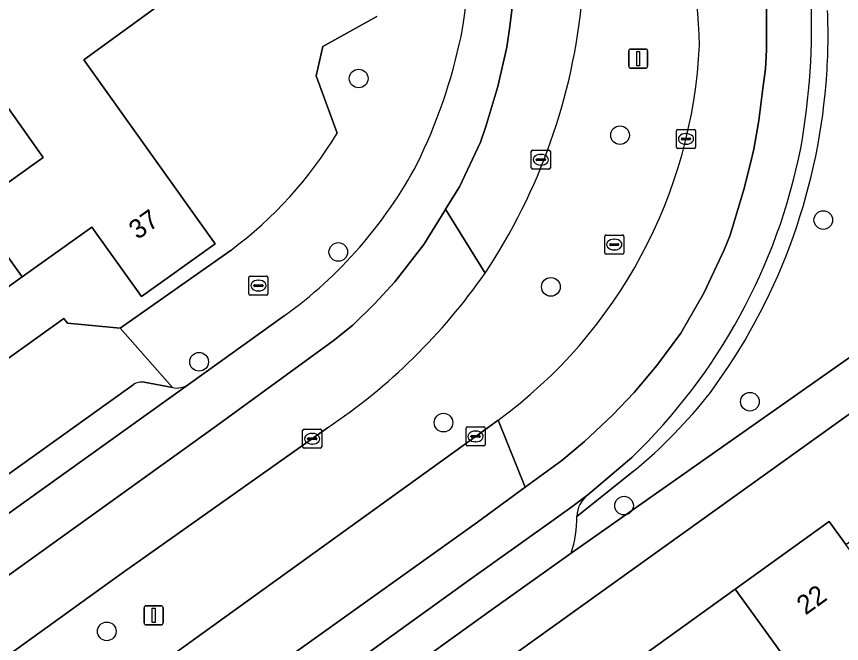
# Model space of a CAD drawing. Extents: x 158455 to 159797, y 387218 to 388672.
# Drawn here: x 159339.99 to 159383.2, y 387871.42 to 387904.27 of the extents above; entities that cross this region are included whole.
import ezdxf

# ---------------------------------------------------------------- set-up
doc = ezdxf.new("R2010")
doc.units = 0
for name, color, linetype in [('IMGEO_Berm_groen', 7, 'Continuous'), ('IMGEO_Boom', 7, 'Continuous'), ('IMGEO_Erf', 7, 'Continuous'), ('IMGEO_Kolk', 7, 'Continuous'), ('IMGEO_Lichtmast', 7, 'Continuous'), ('IMGEO_Pand', 7, 'Continuous'), ('IMGEO_Pand_nummerreeks', 7, 'Continuous'), ('IMGEO_Parkeervlak_open', 7, 'Continuous'), ('IMGEO_Rijbaan_lokaal_gesloten', 7, 'Continuous'), ('IMGEO_Rioolput', 7, 'Continuous'), ('IMGEO_Voetpad_open', 7, 'Continuous')]:
    doc.layers.add(name, color=color, linetype=linetype)

msp = doc.modelspace()

# ---------------------------------------------------------------- linework, layer by layer
at = {"layer": 'IMGEO_Berm_groen'}
for points in [[(159369.046, 387876.159), (159386.847, 387888.671)], [(159356.28, 387882.717), (159345.894, 387875.362), (159345.676, 387875.205), (159315.195, 387853.239), (159318.123, 387849.269), (159338.642, 387863.956), (159348.638, 387871.164), (159364.452, 387882.566), (159365.212, 387883.114)], [(159372.306, 387880.449), (159369.334, 387878.08)]]:
    msp.add_lwpolyline(points, dxfattribs=at)
for centre, radius, start, end in [((159334.204, 387901.201), 41.59, 2.1619, 14.3999), ((159338.521, 387908.091), 31.225, 326.421, 354.6969), ((159352.107, 387903.294), 30.389, 355.2027, 2.4358), ((159349.933, 387903.976), 25.859, 306.2173, 357.3259), ((159350.96, 387903.289), 31.532, 323.5908, 355.3872), ((159338.718, 387908.862), 31.496, 303.8891, 325.0532), ((159355.653, 387900.759), 26.265, 309.3505, 321.9562), ((159363.313, 387878.001), 6.022, 342.1916, 0.7556)]:
    msp.add_arc(centre, radius, start, end, dxfattribs=at)
at = {"layer": 'IMGEO_Boom'}
for centre in [(159357.914, 387901.022), (159371.6, 387898.051), (159382.246, 387893.607), (159356.846, 387891.931), (159367.98, 387890.103), (159349.556, 387886.178), (159378.404, 387884.087), (159362.357, 387882.989), (159371.811, 387878.64), (159344.723, 387872.054)]:
    msp.add_circle(centre, 0.489, dxfattribs=at)
at = {"layer": 'IMGEO_Erf'}
for points in [[(159351.446, 387938.895), (159352.547, 387934.382), (159348.219, 387933.327), (159349.292, 387928.925), (159350.329, 387924.673), (159351.366, 387920.419), (159352.438, 387916.021), (159356.82, 387917.089), (159357.954, 387912.436), (159346.471, 387909.637), (159347.61, 387904.96), (159343.526, 387901.999), (159350.406, 387892.357), (159346.541, 387889.598), (159343.946, 387893.235), (159340.285, 387890.623), (159336.748, 387888.098)], [(159356.78, 387898.149), (159355.68, 387901.153), (159356.043, 387902.705), (159358.864, 387904.27)], [(159334.531, 387882.749), (159342.48, 387888.439), (159342.662, 387888.21), (159345.422, 387887.937), (159351.232, 387892.034)], [(159372.713, 387870.715), (159377.637, 387874.266), (159382.561, 387877.817), (159383.435, 387876.606), (159388.28, 387880.101), (159392.885, 387883.422), (159392.023, 387884.618), (159392.266, 387884.794), (159397.24, 387888.381), (159400.165, 387884.326), (159401.323, 387882.72), (159403.237, 387884.1), (159398.194, 387891.213), (159395.14, 387891.714), (159370.46, 387874.004), (159343.471, 387854.637)]]:
    msp.add_lwpolyline(points, dxfattribs=at)
msp.add_arc((159338.473, 387909.184), 21.375, 306.6473, 328.9192, dxfattribs=at)
at = {"layer": 'IMGEO_Kolk'}
for p, q in [((159374.555, 387897.428), (159374.555, 387898.28)), ((159374.63, 387898.354), (159375.482, 387898.354)), ((159375.556, 387898.28), (159375.556, 387897.428)), ((159374.814, 387897.848), (159374.814, 387897.86)), ((159375.252, 387897.811), (159374.854, 387897.811)), ((159374.857, 387897.897), (159375.255, 387897.897)), ((159375.043, 387898.134), (159375.068, 387898.134)), ((159375.298, 387897.86), (159375.298, 387897.848)), ((159375.482, 387897.354), (159374.63, 387897.354)), ((159375.066, 387897.574), (159375.041, 387897.574)), ((159366.954, 387896.341), (159366.954, 387897.193)), ((159367.029, 387897.267), (159367.881, 387897.267)), ((159367.442, 387897.047), (159367.467, 387897.047)), ((159367.955, 387897.193), (159367.955, 387896.341)), ((159367.213, 387896.761), (159367.213, 387896.773)), ((159367.651, 387896.724), (159367.253, 387896.724)), ((159367.256, 387896.81), (159367.654, 387896.81)), ((159367.465, 387896.487), (159367.44, 387896.487)), ((159367.697, 387896.773), (159367.697, 387896.761)), ((159367.881, 387896.267), (159367.029, 387896.267)), ((159363.536, 387881.841), (159363.536, 387882.693)), ((159363.611, 387882.767), (159364.463, 387882.767)), ((159364.537, 387882.693), (159364.537, 387881.841)), ((159354.978, 387881.721), (159354.978, 387882.573)), ((159355.053, 387882.647), (159355.905, 387882.647)), ((159355.466, 387882.427), (159355.491, 387882.427)), ((159355.979, 387882.573), (159355.979, 387881.721)), ((159363.795, 387882.261), (159363.795, 387882.273)), ((159363.838, 387882.31), (159364.236, 387882.31)), ((159364.024, 387882.547), (159364.049, 387882.547)), ((159364.279, 387882.273), (159364.279, 387882.261)), ((159355.237, 387882.141), (159355.237, 387882.153)), ((159355.675, 387882.104), (159355.277, 387882.104)), ((159355.28, 387882.19), (159355.678, 387882.19)), ((159355.489, 387881.867), (159355.464, 387881.867)), ((159355.721, 387882.153), (159355.721, 387882.141)), ((159364.233, 387882.224), (159363.835, 387882.224)), ((159364.047, 387881.987), (159364.022, 387881.987)), ((159355.905, 387881.647), (159355.053, 387881.647)), ((159364.463, 387881.767), (159363.611, 387881.767))]:
    msp.add_line(p, q, dxfattribs=at)
for points in [[(159374.555, 387897.428), (159374.555, 387898.28)], [(159374.63, 387898.354), (159375.482, 387898.354)], [(159375.556, 387898.28), (159375.556, 387897.428)], [(159375.482, 387897.354), (159374.63, 387897.354)], [(159366.954, 387896.341), (159366.954, 387897.193)], [(159367.029, 387897.267), (159367.881, 387897.267)], [(159367.955, 387897.193), (159367.955, 387896.341)], [(159367.881, 387896.267), (159367.029, 387896.267)], [(159363.536, 387881.841), (159363.536, 387882.693)], [(159363.611, 387882.767), (159364.463, 387882.767)], [(159364.537, 387882.693), (159364.537, 387881.841)], [(159354.978, 387881.721), (159354.978, 387882.573)], [(159355.053, 387882.647), (159355.905, 387882.647)], [(159355.979, 387882.573), (159355.979, 387881.721)], [(159355.905, 387881.647), (159355.053, 387881.647)], [(159364.463, 387881.767), (159363.611, 387881.767)]]:
    msp.add_lwpolyline(points, dxfattribs=at)
for centre, radius, start, end in [((159374.632, 387898.278), 0.0765, 91.552, 178.448), ((159374.632, 387898.278), 0.0765, 91.552, 178.448), ((159375.48, 387898.278), 0.0765, 1.552, 88.448), ((159375.48, 387898.278), 0.0765, 1.552, 88.448), ((159374.854, 387897.857), 0.0403, 85.8775, 175.7526), ((159374.851, 387897.847), 0.0366, 178.938, 274.7102), ((159375.255, 387897.854), 0.043, 264.8664, 352.4533), ((159375.259, 387897.859), 0.0386, 1.7309, 96.639), ((159374.632, 387897.43), 0.0765, 181.552, 268.448), ((159374.632, 387897.43), 0.0765, 181.552, 268.448), ((159375.48, 387897.43), 0.0765, 271.552, 358.448), ((159375.48, 387897.43), 0.0765, 271.552, 358.448), ((159367.031, 387897.191), 0.0765, 91.552, 178.448), ((159367.031, 387897.191), 0.0765, 91.552, 178.448), ((159367.879, 387897.191), 0.0765, 1.552, 88.448), ((159367.879, 387897.191), 0.0765, 1.552, 88.448), ((159367.253, 387896.77), 0.0403, 85.8775, 175.7526), ((159367.25, 387896.76), 0.0366, 178.938, 274.7102), ((159367.654, 387896.767), 0.043, 264.8664, 352.4533), ((159367.658, 387896.772), 0.0386, 1.7309, 96.639), ((159367.031, 387896.343), 0.0765, 181.552, 268.448), ((159367.031, 387896.343), 0.0765, 181.552, 268.448), ((159367.879, 387896.343), 0.0765, 271.552, 358.448), ((159367.879, 387896.343), 0.0765, 271.552, 358.448), ((159363.613, 387882.691), 0.0765, 91.552, 178.448), ((159363.613, 387882.691), 0.0765, 91.552, 178.448), ((159364.461, 387882.691), 0.0765, 1.552, 88.448), ((159364.461, 387882.691), 0.0765, 1.552, 88.448), ((159355.055, 387882.571), 0.0765, 91.552, 178.448), ((159355.055, 387882.571), 0.0765, 91.552, 178.448), ((159355.903, 387882.571), 0.0765, 1.552, 88.448), ((159355.903, 387882.571), 0.0765, 1.552, 88.448), ((159363.835, 387882.27), 0.0403, 85.8775, 175.7526), ((159363.832, 387882.26), 0.0366, 178.938, 274.7102), ((159364.236, 387882.267), 0.043, 264.8664, 352.4533), ((159364.24, 387882.272), 0.0386, 1.7309, 96.639), ((159355.277, 387882.15), 0.0403, 85.8775, 175.7526), ((159355.274, 387882.14), 0.0366, 178.938, 274.7102), ((159355.678, 387882.147), 0.043, 264.8664, 352.4533), ((159355.682, 387882.152), 0.0386, 1.7309, 96.639), ((159363.613, 387881.843), 0.0765, 181.552, 268.448), ((159363.613, 387881.843), 0.0765, 181.552, 268.448), ((159364.461, 387881.843), 0.0765, 271.552, 358.448), ((159364.461, 387881.843), 0.0765, 271.552, 358.448), ((159355.055, 387881.723), 0.0765, 181.552, 268.448), ((159355.055, 387881.723), 0.0765, 181.552, 268.448), ((159355.903, 387881.723), 0.0765, 271.552, 358.448), ((159355.903, 387881.723), 0.0765, 271.552, 358.448)]:
    msp.add_arc(centre, radius, start, end, dxfattribs=at)
for centre, major_axis, ratio, start_param, end_param in [((159375.042, 387897.854), (-0.387, 0.002), 0.722429, 4.712389, 7.853982), ((159375.067, 387897.854), (-0.39, 0.002), 0.717154, 1.570796, 4.712389), ((159367.441, 387896.767), (-0.387, 0.002), 0.722429, 4.712389, 7.853982), ((159367.466, 387896.767), (-0.39, 0.002), 0.717154, 1.570796, 4.712389), ((159355.465, 387882.147), (-0.387, 0.002), 0.722429, 4.712389, 7.853982), ((159355.49, 387882.147), (-0.39, 0.002), 0.717154, 1.570796, 4.712389), ((159364.023, 387882.267), (-0.387, 0.002), 0.722429, 4.712389, 7.853982), ((159364.048, 387882.267), (-0.39, 0.002), 0.717154, 1.570796, 4.712389)]:
    msp.add_ellipse(centre, major_axis=major_axis, ratio=ratio, start_param=start_param, end_param=end_param, dxfattribs=at)
at = {"layer": 'IMGEO_Lichtmast'}
for p, q in [((159372.155, 387902.563), (159372.945, 387902.563)), ((159372.945, 387902.563), (159372.155, 387902.563)), ((159372.055, 387901.663), (159372.055, 387902.463)), ((159372.055, 387902.463), (159372.055, 387901.663)), ((159373.045, 387902.463), (159373.045, 387901.663)), ((159373.045, 387901.663), (159373.045, 387902.463)), ((159372.945, 387901.563), (159372.155, 387901.563)), ((159372.155, 387901.563), (159372.945, 387901.563)), ((159346.68, 387872.492), (159346.68, 387873.292)), ((159346.68, 387873.292), (159346.68, 387872.492)), ((159346.78, 387873.392), (159347.57, 387873.392)), ((159347.57, 387873.392), (159346.78, 387873.392)), ((159347.67, 387873.292), (159347.67, 387872.492)), ((159347.67, 387872.492), (159347.67, 387873.292)), ((159347.57, 387872.392), (159346.78, 387872.392)), ((159346.78, 387872.392), (159347.57, 387872.392))]:
    msp.add_line(p, q, dxfattribs=at)
for points in [[(159372.475, 387902.438), (159372.625, 387902.438), (159372.625, 387901.688), (159372.475, 387901.688), (159372.475, 387902.438)], [(159347.1, 387873.267), (159347.25, 387873.267), (159347.25, 387872.517), (159347.1, 387872.517), (159347.1, 387873.267)]]:
    msp.add_lwpolyline(points, dxfattribs=at)
for centre, start, end in [((159372.155, 387902.463), 90, 180), ((159372.155, 387902.463), 90, 180), ((159372.945, 387902.463), 0, 90), ((159372.945, 387902.463), 360, 90), ((159372.155, 387901.663), 180, 270), ((159372.155, 387901.663), 180, 270), ((159372.945, 387901.663), 270, 0), ((159372.945, 387901.663), 270, 0), ((159346.78, 387873.292), 90, 180), ((159346.78, 387873.292), 90, 180), ((159347.57, 387873.292), 0, 90), ((159347.57, 387873.292), 360, 90), ((159346.78, 387872.492), 180, 270), ((159346.78, 387872.492), 180, 270), ((159347.57, 387872.492), 270, 0), ((159347.57, 387872.492), 270, 0)]:
    msp.add_arc(centre, 0.1, start, end, dxfattribs=at)
at = {"layer": 'IMGEO_Pand'}
for points in [[(159343.526, 387901.999), (159347.61, 387904.96), (159342.06, 387906.748), (159340.103, 387907.379), (159339.623, 387905.891), (159339.736, 387905.757), (159335.846, 387902.955), (159337.764, 387900.294), (159338.555, 387900.864), (159341.395, 387896.886), (159337.698, 387894.247), (159340.285, 387890.623), (159343.946, 387893.235), (159346.541, 387889.598), (159350.406, 387892.357)], [(159341.395, 387896.886), (159338.555, 387900.864), (159337.764, 387900.294), (159334.913, 387898.24), (159333.221, 387900.611), (159329.641, 387898.056), (159331.344, 387895.67), (159336.748, 387888.098), (159340.285, 387890.623), (159337.698, 387894.247)], [(159377.637, 387874.266), (159382.964, 387866.87), (159384.052, 387865.36), (159388.975, 387868.906), (159383.435, 387876.606), (159382.561, 387877.817)], [(159377.637, 387874.266), (159372.713, 387870.715), (159374.514, 387868.215), (159378.04, 387863.32), (159378.243, 387863.466), (159382.964, 387866.87)]]:
    msp.add_lwpolyline(points, close=True, dxfattribs=at)
at = {"layer": 'IMGEO_Parkeervlak_open'}
for points in [[(159316.35, 387861.572), (159323.96, 387866.983), (159340.384, 387878.806), (159349.008, 387884.995)], [(159346.104, 387884.979), (159339.403, 387880.171), (159322.981, 387868.349), (159317.505, 387864.44)], [(159348.157, 387884.824), (159346.682, 387885.106)], [(159369.918, 387879.202), (159369.081, 387878.578), (159367.911, 387877.741), (159363.719, 387874.745), (159321.2, 387844.081)], [(159324.412, 387844.065), (159364.854, 387873.162), (159369.046, 387876.159)]]:
    msp.add_lwpolyline(points, dxfattribs=at)
for centre, radius, start, end in [((159346.541, 387884.37), 0.749, 79.1309, 125.6537), ((159348.373, 387885.953), 1.149, 259.1704, 303.553), ((159370.835, 387878.011), 1.503, 127.6185, 177.3877), ((159363.313, 387878.001), 6.022, 342.1916, 0.7556)]:
    msp.add_arc(centre, radius, start, end, dxfattribs=at)
at = {"layer": 'IMGEO_Rijbaan_lokaal_gesloten'}
for points in [[(159326.578, 388072.512), (159341.796, 388010.372), (159339.46, 388009.847), (159341.851, 388000), (159343.286, 387994.065), (159345.612, 387994.616), (159348.668, 387982.132), (159351.567, 387970.272), (159355.817, 387952.917), (159363.608, 387921.02), (159365.326, 387913.868), (159365.801, 387911.236), (159365.991, 387909.757), (159366.155, 387907.319), (159366.055, 387905.603), (159365.834, 387903.739), (159365.671, 387902.656), (159365.206, 387900.599), (159364.58, 387898.514), (159364.294, 387897.677), (159363.186, 387895.344), (159362.464, 387894.175), (159364.535, 387890.821)], [(159305.218, 387850.303), (159350.468, 387882.827), (159356.584, 387887.282), (159357.6, 387888.103), (159358.762, 387889.229), (159359.814, 387890.367), (159361.328, 387892.332), (159362.457, 387894.163), (159362.464, 387894.175), (159363.186, 387895.344), (159364.294, 387897.677), (159364.58, 387898.514), (159365.206, 387900.599), (159365.671, 387902.656), (159365.834, 387903.739), (159366.055, 387905.603), (159366.155, 387907.319), (159365.991, 387909.757), (159365.801, 387911.236), (159365.326, 387913.868), (159363.608, 387921.02), (159355.817, 387952.917)], [(159379.271, 387904.731), (159379.271, 387902.517), (159379.216, 387901.532), (159379.088, 387900.493), (159378.867, 387898.825), (159378.6, 387897.325), (159378.453, 387896.649), (159378.078, 387895.198), (159377.364, 387892.81), (159377.059, 387892.042), (159375.997, 387889.772), (159374.789, 387887.682), (159373.528, 387885.989), (159372.343, 387884.569), (159371.202, 387883.387), (159369.737, 387882.001), (159368.55, 387881.013), (159366.64, 387879.613), (159364.131, 387877.774), (159342.201, 387862.095)], [(159365.212, 387883.114), (159366.64, 387879.613), (159368.55, 387881.013), (159369.737, 387882.001), (159371.202, 387883.387), (159372.343, 387884.569), (159373.528, 387885.989), (159374.789, 387887.682), (159375.997, 387889.772), (159377.059, 387892.042), (159377.364, 387892.81), (159378.078, 387895.198), (159378.453, 387896.649), (159378.6, 387897.325), (159378.867, 387898.825), (159379.088, 387900.493), (159379.216, 387901.532), (159379.271, 387902.517), (159379.271, 387904.731)], [(159364.535, 387890.821), (159362.464, 387894.175), (159362.457, 387894.163), (159361.328, 387892.332), (159359.814, 387890.367), (159358.762, 387889.229), (159357.6, 387888.103), (159356.584, 387887.282), (159350.468, 387882.827), (159305.218, 387850.303), (159292.142, 387840.964), (159262.355, 387819.579), (159234.134, 387799.313), (159220.483, 387789.45), (159216.18, 387787.175), (159211.29, 387784.59), (159210.462, 387784.13), (159210.849, 387783.357)], [(159354.012, 387888.584), (159349.008, 387884.995), (159340.384, 387878.806), (159323.96, 387866.983), (159316.35, 387861.572), (159308.421, 387855.888), (159293.728, 387845.297), (159287.268, 387840.723), (159282.188, 387837.126), (159268.697, 387827.422), (159256.568, 387818.725), (159245.96, 387811.116), (159232.525, 387801.459), (159231.582, 387800.745), (159227.168, 387797.404), (159223.103, 387794.452), (159220.664, 387792.671)], [(159320.964, 387846.898), (159342.201, 387862.095), (159364.131, 387877.774), (159366.64, 387879.613), (159365.212, 387883.114), (159364.452, 387882.566), (159348.638, 387871.164), (159338.642, 387863.956)], [(159294.287, 387838.368), (159294.964, 387838.856), (159296.798, 387840.179), (159297.34, 387840.57), (159299.915, 387842.426), (159300.067, 387842.536), (159311.752, 387850.758), (159312.761, 387851.485), (159315.195, 387853.239), (159345.676, 387875.205), (159345.894, 387875.362), (159356.28, 387882.717)], [(159320.755, 387843.81), (159321.2, 387844.081), (159363.719, 387874.745), (159367.911, 387877.741), (159369.081, 387878.578), (159369.918, 387879.202), (159372.224, 387881.172)]]:
    msp.add_lwpolyline(points, dxfattribs=at)
for centre, radius, start, end in [((159345.846, 387903.722), 35.788, 349.7664, 15.7422), ((159340.581, 387907.533), 23.097, 349.2626, 13.6398), ((159334.204, 387901.201), 41.59, 2.1619, 14.3999), ((159338.521, 387908.091), 31.225, 326.421, 354.6969), ((159335.468, 387909.068), 28.413, 333.8543, 348.1426), ((159349.933, 387903.976), 25.859, 306.2173, 357.3259), ((159350.8, 387903.379), 30.857, 313.9714, 348.7586), ((159340.497, 387907.421), 23.184, 305.6584, 332.0309), ((159338.718, 387908.862), 31.496, 303.8891, 325.0532)]:
    msp.add_arc(centre, radius, start, end, dxfattribs=at)
at = {"layer": 'IMGEO_Rioolput'}
for p, q in [((159370.8, 387891.895), (159370.8, 387892.747)), ((159370.875, 387892.821), (159371.727, 387892.821)), ((159371.288, 387892.601), (159371.313, 387892.601)), ((159371.801, 387892.747), (159371.801, 387891.895)), ((159371.059, 387892.315), (159371.059, 387892.327)), ((159371.497, 387892.278), (159371.099, 387892.278)), ((159371.102, 387892.364), (159371.5, 387892.364)), ((159371.543, 387892.327), (159371.543, 387892.315)), ((159371.727, 387891.821), (159370.875, 387891.821)), ((159371.311, 387892.041), (159371.286, 387892.041)), ((159352.164, 387889.744), (159352.164, 387890.596)), ((159352.239, 387890.67), (159353.091, 387890.67)), ((159352.652, 387890.45), (159352.677, 387890.45)), ((159353.165, 387890.596), (159353.165, 387889.744)), ((159352.423, 387890.164), (159352.423, 387890.176)), ((159352.861, 387890.127), (159352.463, 387890.127)), ((159352.466, 387890.213), (159352.864, 387890.213)), ((159352.907, 387890.176), (159352.907, 387890.164)), ((159353.091, 387889.67), (159352.239, 387889.67)), ((159352.675, 387889.89), (159352.65, 387889.89))]:
    msp.add_line(p, q, dxfattribs=at)
for points in [[(159370.8, 387891.895), (159370.8, 387892.747)], [(159370.875, 387892.821), (159371.727, 387892.821)], [(159371.801, 387892.747), (159371.801, 387891.895)], [(159371.727, 387891.821), (159370.875, 387891.821)], [(159352.164, 387889.744), (159352.164, 387890.596)], [(159352.239, 387890.67), (159353.091, 387890.67)], [(159353.165, 387890.596), (159353.165, 387889.744)], [(159353.091, 387889.67), (159352.239, 387889.67)]]:
    msp.add_lwpolyline(points, dxfattribs=at)
for centre, radius, start, end in [((159370.877, 387892.745), 0.0765, 91.552, 178.448), ((159370.877, 387892.745), 0.0765, 91.552, 178.448), ((159371.725, 387892.745), 0.0765, 1.552, 88.448), ((159371.725, 387892.745), 0.0765, 1.552, 88.448), ((159371.099, 387892.324), 0.0403, 85.8775, 175.7526), ((159371.096, 387892.314), 0.0366, 178.938, 274.7102), ((159371.5, 387892.321), 0.043, 264.8664, 352.4533), ((159371.504, 387892.326), 0.0386, 1.7309, 96.639), ((159370.877, 387891.897), 0.0765, 181.552, 268.448), ((159370.877, 387891.897), 0.0765, 181.552, 268.448), ((159371.725, 387891.897), 0.0765, 271.552, 358.448), ((159371.725, 387891.897), 0.0765, 271.552, 358.448), ((159352.241, 387890.594), 0.0765, 91.552, 178.448), ((159352.241, 387890.594), 0.0765, 91.552, 178.448), ((159353.089, 387890.594), 0.0765, 1.552, 88.448), ((159353.089, 387890.594), 0.0765, 1.552, 88.448), ((159352.463, 387890.173), 0.0403, 85.8775, 175.7526), ((159352.46, 387890.163), 0.0366, 178.938, 274.7102), ((159352.864, 387890.17), 0.043, 264.8664, 352.4533), ((159352.868, 387890.175), 0.0386, 1.7309, 96.639), ((159352.241, 387889.746), 0.0765, 181.552, 268.448), ((159352.241, 387889.746), 0.0765, 181.552, 268.448), ((159353.089, 387889.746), 0.0765, 271.552, 358.448), ((159353.089, 387889.746), 0.0765, 271.552, 358.448)]:
    msp.add_arc(centre, radius, start, end, dxfattribs=at)
for centre, major_axis, ratio, start_param, end_param in [((159371.287, 387892.321), (-0.387, 0.002), 0.722429, 4.712389, 7.853982), ((159371.312, 387892.321), (-0.39, 0.002), 0.717154, 1.570796, 4.712389), ((159352.651, 387890.17), (-0.387, 0.002), 0.722429, 4.712389, 7.853982), ((159352.676, 387890.17), (-0.39, 0.002), 0.717154, 1.570796, 4.712389)]:
    msp.add_ellipse(centre, major_axis=major_axis, ratio=ratio, start_param=start_param, end_param=end_param, dxfattribs=at)
at = {"layer": 'IMGEO_Voetpad_open'}
for points in [[(159358.864, 387904.27), (159356.043, 387902.705), (159355.68, 387901.153), (159356.78, 387898.149)], [(159395.14, 387891.714), (159398.194, 387891.213), (159395.63, 387894.808), (159393.877, 387893.642), (159387.4, 387889.008), (159386.847, 387888.671), (159369.046, 387876.159), (159364.854, 387873.162), (159324.412, 387844.065)], [(159351.232, 387892.034), (159345.422, 387887.937), (159348.157, 387884.824)], [(159317.965, 387838.769), (159322.539, 387839.791), (159343.471, 387854.637), (159370.46, 387874.004), (159395.14, 387891.714)], [(159346.682, 387885.106), (159348.157, 387884.824), (159345.422, 387887.937), (159342.662, 387888.21), (159342.48, 387888.439), (159334.531, 387882.749)], [(159349.008, 387884.995), (159354.012, 387888.584)], [(159317.505, 387864.44), (159322.981, 387868.349), (159339.403, 387880.171), (159346.104, 387884.979)], [(159372.224, 387881.172), (159369.918, 387879.202)], [(159369.334, 387878.08), (159372.306, 387880.449)]]:
    msp.add_lwpolyline(points, dxfattribs=at)
for centre, radius, start, end in [((159345.846, 387903.722), 35.788, 349.7664, 15.7422), ((159340.581, 387907.533), 23.097, 349.2626, 13.6398), ((159352.107, 387903.294), 30.389, 355.2027, 2.4358), ((159335.468, 387909.068), 28.413, 333.8543, 348.1426), ((159350.96, 387903.289), 31.532, 323.5908, 355.3872), ((159338.473, 387909.184), 21.375, 306.6473, 328.9192), ((159350.8, 387903.379), 30.857, 313.9714, 348.7586), ((159340.497, 387907.421), 23.184, 305.6584, 332.0309), ((159346.541, 387884.37), 0.749, 79.1309, 125.6537), ((159348.373, 387885.953), 1.149, 259.1704, 303.553), ((159355.653, 387900.759), 26.265, 309.3505, 321.9562), ((159370.835, 387878.011), 1.503, 127.6185, 177.3877)]:
    msp.add_arc(centre, radius, start, end, dxfattribs=at)

# ---------------------------------------------------------------- texts
at = {"layer": 'IMGEO_Pand_nummerreeks'}
for s, rotation, p in [('37', 35.5234, (159346.337, 387892.548)), ('22', 35.7981, (159381.317, 387872.877))]:
    msp.add_text(s, height=1, rotation=rotation, dxfattribs=at).set_placement(p)

doc.saveas('drawing.dxf')
